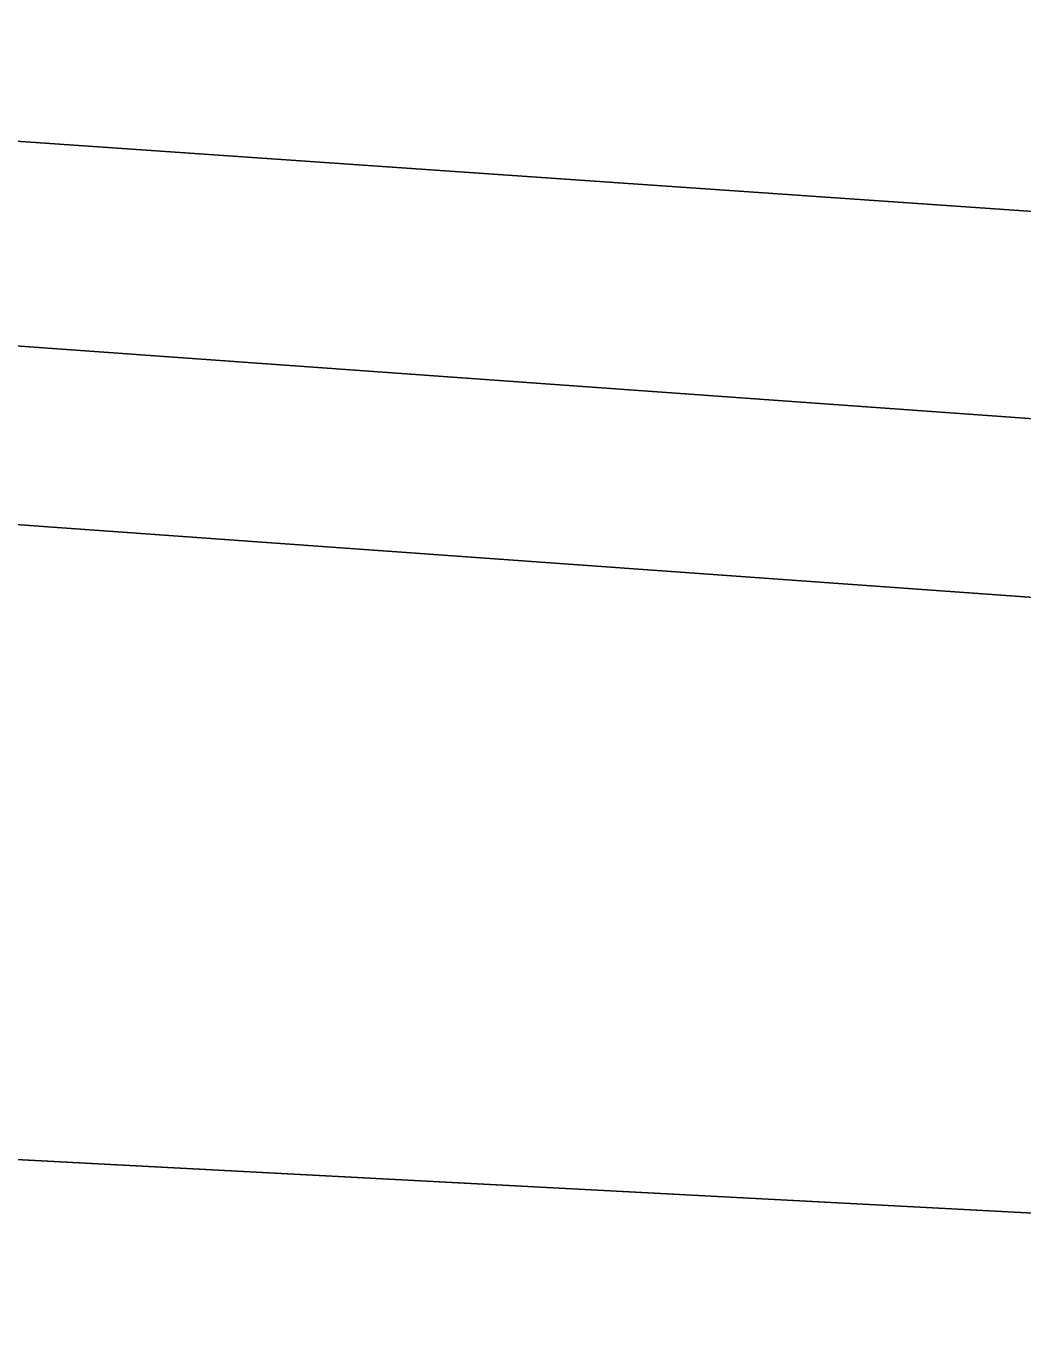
# Model space of a CAD drawing. Extents: x 3329332 to 3367211, y 631066 to 656469.
# Drawn here: x 3337667.3 to 3337769, y 648304.1 to 648438.8 of the extents above; entities that cross this region are included whole.
import ezdxf

# ---------------------------------------------------------------- set-up
doc = ezdxf.new("R2010")
doc.units = 0
for name, color, linetype in [('V-RIVR-EDGE', 7, 'Continuous'), ('V-TOPO-DPTH', 7, 'Continuous'), ('V-TOPO-MINR', 7, 'Continuous')]:
    doc.layers.add(name, color=color, linetype=linetype)

msp = doc.modelspace()

# ---------------------------------------------------------------- linework, layer by layer
at = {"layer": 'V-RIVR-EDGE'}
msp.add_spline([(3343636.8271070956, 646843.3989800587), (3343622.1108212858, 646851.5792317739), (3343608.9428611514, 646858.5922459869), (3343596.5399541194, 646861.3375356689), (3343585.2946953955, 646861.7531449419), (3343568.24393458, 646866.8367453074), (3343554.697763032, 646877.7287245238), (3343538.057816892, 646892.1185805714), (3343529.147033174, 646895.6308411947), (3343519.467360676, 646901.8596239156), (3343506.6900779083, 646910.0350810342), (3343488.8790585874, 646921.325408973), (3343476.1027347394, 646929.8886666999), (3343464.099135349, 646937.2866047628), (3343456.7481843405, 646944.2852351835), (3343449.7850339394, 646951.2829066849), (3343444.7484206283, 646953.23437568), (3343437.386921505, 646955.9671994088), (3343424.9830555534, 646958.3246884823), (3343409.480620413, 646962.2410513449), (3343396.697584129, 646968.089704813), (3343383.5277061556, 646974.3271178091), (3343375.7774475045, 646976.6730998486), (3343358.7228510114, 646980.205497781), (3343342.4448146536, 646984.1237784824), (3343324.996664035, 646985.3303316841), (3343315.3045255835, 646986.5177064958), (3343304.843498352, 646990.4216034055), (3343288.9638107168, 646998.60473188), (3343275.4109267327, 647006.7821068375), (3343264.954694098, 647012.6250067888), (3343248.681452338, 647018.4822905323), (3343233.954618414, 647022.3967355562), (3343209.925364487, 647028.2731976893), (3343162.260410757, 647042.3519666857), (3343147.918500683, 647045.1020509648), (3343128.926818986, 647049.4148447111), (3343116.5229530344, 647051.7723337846), (3343106.4526031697, 647056.8386736), (3343102.5793916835, 647058.7872658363), (3343086.688197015, 647062.3167870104), (3343081.258988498, 647062.3302118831), (3343073.506812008, 647063.9005927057), (3343064.593151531, 647066.249451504), (3343053.7481593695, 647071.7055097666), (3343047.940739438, 647075.5978996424), (3343041.7426421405, 647078.3278466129), (3343029.344529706, 647083.0121393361), (3343020.0488221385, 647087.6887607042), (3343006.4940203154, 647095.090534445), (3342971.6236099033, 647107.974257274), (3342951.4790744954, 647116.5557344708), (3342937.1515482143, 647125.1228278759), (3342928.2455590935, 647130.5740915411), (3342903.0586568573, 647138.7802340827), (3342877.487789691, 647148.5385379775), (3342858.8954156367, 647157.5039801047), (3342849.609297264, 647166.0586075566), (3342844.19159578, 647170.7256397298), (3342831.7934833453, 647175.4099324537), (3342823.655424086, 647177.7568734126), (3342803.887182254, 647181.6837843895), (3342796.52568313, 647184.4166081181), (3342787.2309344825, 647189.4810300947), (3342775.609382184, 647194.5512055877), (3342758.944504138, 647198.858245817), (3342732.97337041, 647203.5761007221), (3342721.3451056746, 647205.9316719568), (3342697.703652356, 647211.8071751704), (3342663.989931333, 647221.973416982), (3342635.705418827, 647232.1262339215), (3342620.593661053, 647237.2050396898), (3342601.9840264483, 647239.1900708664), (3342563.6166981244, 647249.3678197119), (3342526.798654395, 647258.7661316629), (3342490.762924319, 647270.8771300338), (3342457.056874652, 647284.1457767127), (3342444.661638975, 647289.9934712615), (3342438.029712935, 647274.1099479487), (3342415.16769651, 647281.5347357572), (3342391.925550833, 647292.0628873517), (3342329.1699355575, 647319.7520755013), (3342295.0780031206, 647333.7972823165), (3342283.068650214, 647338.8684167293), (3342254.791809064, 647352.1236385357), (3342236.19751717, 647360.3134794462), (3342218.3759497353, 647367.3380006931), (3342205.204153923, 647372.7998124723), (3342191.64743426, 647379.4259849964), (3342179.2579521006, 647387.6004831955), (3342172.2852125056, 647390.720148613), (3342149.820585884, 647402.0219835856), (3342116.8997266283, 647419.1667185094), (3342096.3664316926, 647427.3613540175), (3342074.6726116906, 647436.7222681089), (3342056.4594079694, 647442.1965458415), (3342048.7110671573, 647445.3181290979), (3342046.3909759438, 647448.0384868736), (3342044.4577264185, 647450.3700851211), (3342038.2586702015, 647452.712231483), (3342007.6463951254, 647462.4830013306), (3341964.2482070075, 647476.9390228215), (3341952.242689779, 647483.5613596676), (3341946.042674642, 647485.5157054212), (3341937.125178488, 647486.313361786), (3341928.594524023, 647486.7222586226), (3341922.397385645, 647489.8400062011), (3341906.513862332, 647496.4719322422), (3341894.505468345, 647501.9308672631), (3341878.2379801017, 647510.1149546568), (3341870.0932084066, 647509.7472913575), (3341856.9137412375, 647512.1066982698), (3341848.000080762, 647514.4555570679), (3341827.073231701, 647520.324347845), (3341821.2638939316, 647523.4411365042), (3341814.6789549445, 647526.5598430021), (3341810.025347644, 647526.571350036), (3341806.5332243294, 647525.8043790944), (3341795.289883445, 647526.9955895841), (3341774.7450814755, 647530.5366177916), (3341748.7854547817, 647539.9080799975), (3341739.1000287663, 647543.8100590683), (3341723.2049984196, 647545.7883778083), (3341703.4377155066, 647550.1030893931), (3341688.708963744, 647553.2419331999), (3341675.143613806, 647556.3779002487), (3341665.0684693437, 647559.505237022), (3341655.7785152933, 647566.5086620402), (3341650.35985489, 647570.787893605), (3341641.0583938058, 647573.1377113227), (3341619.3521078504, 647577.4572175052), (3341603.0731125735, 647580.9876975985), (3341588.7244900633, 647581.0231776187), (3341577.8641551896, 647580.2744261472), (3341570.499779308, 647581.843848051), (3341563.913881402, 647584.5747539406), (3341550.35620282, 647590.8131258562), (3341537.182489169, 647595.4993364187), (3341511.9936690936, 647602.9298777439), (3341494.1644303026, 647606.8519941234), (3341474.01126462, 647611.9432658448), (3341452.3126500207, 647619.3651768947), (3341435.647771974, 647623.672217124), (3341426.7293169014, 647624.0820728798), (3341409.6747204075, 647627.6144708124), (3341399.593822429, 647628.4150039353), (3341382.156219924, 647633.887363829), (3341364.3346524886, 647640.9118850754), (3341355.4209920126, 647643.2607438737), (3341344.179568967, 647645.2275555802), (3341336.034797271, 647644.8598922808), (3341320.5266086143, 647646.449451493), (3341290.677468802, 647651.176895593), (3341274.0145085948, 647656.2595370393), (3341268.5862589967, 647656.6607625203), (3341256.951281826, 647656.301729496), (3341232.5255970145, 647658.6889450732), (3341211.979836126, 647661.842172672), (3341186.0144559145, 647668.8868312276), (3341159.6564804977, 647673.9934456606), (3341146.4731776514, 647674.8016501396), (3341117.007043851, 647677.589132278), (3341103.433063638, 647677.2348938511), (3341097.616054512, 647677.2492776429), (3341091.8028810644, 647678.8148638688), (3341087.9296695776, 647680.7634561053), (3341085.2198599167, 647682.7091715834), (3341079.7954459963, 647684.661599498), (3341055.366884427, 647685.8854132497), (3341036.3684902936, 647687.4836027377), (3341024.7306363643, 647685.9611678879), (3341011.1547383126, 647684.8313282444), (3340999.5255146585, 647686.7990988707), (3340985.1855224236, 647690.3247843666), (3340953.8005228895, 647701.2608738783), (3340935.5930726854, 647709.0619552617), (3340923.584678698, 647714.5208902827), (3340917.0016575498, 647718.4151979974), (3340910.7968478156, 647718.4305407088), (3340908.0793667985, 647717.2738513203), (3340903.8135601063, 647717.2843994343), (3340894.5092222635, 647718.4708153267), (3340882.4893212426, 647719.2761430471), (3340860.789747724, 647726.3102534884), (3340855.75697009, 647729.812924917), (3340851.89047104, 647734.4761214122), (3340848.4060190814, 647736.811555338), (3340842.5909277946, 647737.6015403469), (3340826.314809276, 647742.2954222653), (3340811.5946877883, 647748.9244715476), (3340794.9432346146, 647758.6607202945), (3340781.396104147, 647769.1648989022), (3340774.827466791, 647778.8762157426), (3340770.949460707, 647778.8858049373), (3340766.3035247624, 647781.9997168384), (3340765.154506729, 647787.8196027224), (3340765.1631370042, 647791.3098081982), (3340761.6815618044, 647794.8086439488), (3340748.8985255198, 647800.6572974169), (3340736.8843780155, 647803.7894287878), (3340725.2589900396, 647807.3084018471), (3340719.4477344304, 647809.6495892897), (3340716.353959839, 647813.1474661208), (3340707.8348124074, 647818.2099702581), (3340686.534546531, 647829.8967290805), (3340660.9655972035, 647840.4306341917), (3340654.377781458, 647842.3859388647), (3340636.5533372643, 647848.2470582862), (3340626.477233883, 647850.986594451), (3340619.1090223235, 647851.0048139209), (3340608.2458106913, 647849.0926606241), (3340603.203443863, 647848.7173259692), (3340600.494593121, 647851.0508420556), (3340597.786701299, 647853.7721587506), (3340589.6467242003, 647855.343498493), (3340581.5086649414, 647857.6904394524), (3340569.1143881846, 647863.9259346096), (3340561.3708419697, 647868.9865209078), (3340557.892143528, 647873.6487584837), (3340534.6413675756, 647880.686704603), (3340500.541763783, 647891.6295065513), (3340470.702213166, 647900.2349567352), (3340445.522023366, 647911.1557035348), (3340419.5623966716, 647920.5271657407), (3340404.067632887, 647927.5459334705), (3340372.685510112, 647939.6454248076), (3340342.4696659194, 647952.9054412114), (3340306.057642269, 647969.6710058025), (3340282.828921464, 647985.6283659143), (3340275.0940055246, 647994.1791576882), (3340268.900702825, 647998.8481077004), (3340258.823640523, 648001.199843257), (3340240.223595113, 648007.0628805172), (3340208.8366777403, 648017.2233688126), (3340162.736351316, 648036.7275106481), (3340150.3468691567, 648044.9020088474), (3340132.923650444, 648056.1913778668), (3340120.1463676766, 648064.3668349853), (3340103.8769615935, 648071.7753211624), (3340062.4148997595, 648085.063146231), (3340020.562160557, 648097.1885283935), (3340008.159253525, 648099.9338180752), (3339970.575197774, 648113.2120539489), (3339931.446652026, 648129.2087297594), (3339889.974042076, 648138.2307481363), (3339851.5961656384, 648144.1426902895), (3339826.794187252, 648151.1844720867), (3339779.131151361, 648166.0388423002), (3339750.4607560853, 648176.9682193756), (3339726.4410913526, 648186.7226875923), (3339710.1716852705, 648194.1311737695), (3339698.5520508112, 648199.9769504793), (3339684.9905365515, 648204.6641199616), (3339657.470118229, 648210.1614117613), (3339640.4049736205, 648209.4280030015), (3339598.1414197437, 648212.2471294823), (3339566.358071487, 648218.9183712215), (3339519.0713291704, 648229.118175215), (3339492.7200661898, 648236.9393939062), (3339468.307806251, 648244.7558180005), (3339451.6400514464, 648247.899456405), (3339423.72320224, 648249.9075016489), (3339391.1489100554, 648250.3758514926), (3339356.2621980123, 648256.6669639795), (3339323.3125711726, 648262.1776806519), (3339267.0929899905, 648266.970331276), (3339191.493926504, 648276.0767345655), (3339142.6492693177, 648283.5657699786), (3339080.627062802, 648294.1898135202), (3339050.0051985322, 648300.0825772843), (3339012.788806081, 648305.2160414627), (3338936.4160592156, 648315.0999638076), (3338861.5935558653, 648324.5922498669), (3338841.0430003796, 648325.8064744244), (3338779.400923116, 648333.3271541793), (3338716.984203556, 648341.237552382), (3338619.6702238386, 648351.1732563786), (3338573.9260536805, 648357.879019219), (3338540.2008256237, 648363.3916537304), (3338502.213626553, 648370.4660387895), (3338454.128268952, 648371.3605460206), (3338406.04578811, 648373.4184550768), (3338372.6958947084, 648373.8887227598), (3338327.7215722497, 648378.2657641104), (3338302.9100046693, 648381.4295398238), (3338283.518056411, 648380.7018845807), (3338273.82495904, 648381.5014587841), (3338260.6522043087, 648386.5754699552), (3338248.6428514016, 648391.646604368), (3338238.5715426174, 648396.3251435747), (3338223.4501956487, 648397.5259432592), (3338149.397539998, 648404.6895078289), (3338106.754815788, 648410.9997987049), (3338090.4815740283, 648416.8570824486), (3338075.7662471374, 648425.4251347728), (3338068.017906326, 648428.5467180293), (3338061.041331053, 648430.1151810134), (3338050.188667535, 648432.4688344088), (3338042.0563617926, 648437.1425790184), (3338023.077146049, 648446.4967806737), (3338014.178828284, 648455.0504492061), (3338009.5482350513, 648464.3691708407), (3338008.012375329, 648470.5778162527), (3338005.6980376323, 648475.6249776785), (3338000.2832129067, 648481.4554116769), (3337993.311432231, 648484.962877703), (3337977.799407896, 648485.0012344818), (3337963.842421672, 648486.5869580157), (3337952.2227872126, 648492.4327347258), (3337934.79860958, 648503.3343031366), (3337924.3558018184, 648514.6064116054), (3337915.4689910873, 648527.8136874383), (3337906.963268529, 648538.3054000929), (3337897.6704377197, 648544.1454232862), (3337885.6534134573, 648546.1141528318), (3337868.6055294, 648552.3611550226), (3337833.747584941, 648570.2862857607), (3337831.4265348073, 648572.6188429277), (3337828.3413904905, 648579.6069252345), (3337825.256246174, 648586.595007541), (3337821.7775477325, 648591.257245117), (3337805.128012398, 648601.7690950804), (3337772.198522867, 648615.4236245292), (3337745.0716586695, 648623.2467610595), (3337725.3043757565, 648627.561472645), (3337697.3971157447, 648633.4475239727), (3337655.9264236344, 648643.2451435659), (3337633.050982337, 648645.2407228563), (3337587.683105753, 648647.2919194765), (3337530.6735395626, 648646.2694788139), (3337482.1965456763, 648645.6137425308), (3337469.4000845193, 648646.0331874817), (3337459.3258989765, 648649.5483248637), (3337449.6337605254, 648650.7356996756), (3337425.977923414, 648650.7941937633), (3337387.1921090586, 648648.5632820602), (3337346.0785321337, 648645.9503232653), (3337294.491462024, 648642.1998534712), (3337235.915350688, 648634.9764387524), (3337203.720228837, 648631.9536242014), (3337180.834239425, 648629.6833967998), (3337120.3162482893, 648621.3013748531), (3337079.5770471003, 648613.2582486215), (3337041.950798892, 648609.4732577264), (3337018.288249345, 648606.8171475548), (3336982.5914149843, 648599.1493559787), (3336951.5549003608, 648594.1846616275), (3336908.505197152, 648592.7398992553), (3336875.1648929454, 648597.088173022), (3336858.1045429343, 648598.2937673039), (3336851.1308444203, 648601.025632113), (3336844.931788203, 648603.367778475), (3336839.116696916, 648604.1577634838), (3336830.97288414, 648604.1779007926), (3336822.0457987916, 648601.0975510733), (3336811.5607985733, 648595.3064327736), (3336803.0243905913, 648593.38852596), (3336796.0430207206, 648593.017985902), (3336789.068363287, 648595.3620501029), (3336779.3743069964, 648595.773823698), (3336757.2572063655, 648590.787074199), (3336729.690759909, 648577.6699367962), (3336702.1377383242, 648569.9820079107), (3336685.851071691, 648570.4100831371), (3336673.8330885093, 648571.991012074), (3336663.7483548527, 648571.2403427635), (3336652.882266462, 648568.1647876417), (3336636.9603863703, 648559.2846893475), (3336627.2586587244, 648556.5940580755), (3336614.4593208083, 648555.8501012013), (3336584.9759264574, 648551.6571723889), (3336546.1862764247, 648547.8750582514), (3336510.1064360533, 648542.1472286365), (3336477.9017250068, 648535.2464080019), (3336448.4029879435, 648524.8486694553), (3336423.931274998, 648508.6214558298), (3336410.7115332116, 648494.6932371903), (3336400.5932373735, 648480.3695465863), (3336397.4630238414, 648469.1310002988), (3336394.711021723, 648454.0134890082), (3336388.0781367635, 648437.7421650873), (3336381.4500464, 648423.409844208), (3336375.9901524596, 648411.0136496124), (3336372.482686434, 648404.0418689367), (3336364.323530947, 648397.8571965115), (3336361.2134547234, 648394.762463), (3336359.6555398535, 648392.0516944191), (3336357.7011941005, 648385.8516792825), (3336351.0903642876, 648378.4997693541), (3336344.851033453, 648364.5542901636), (3336339.7981185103, 648359.9131488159), (3336331.2597926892, 648357.2196407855), (3336326.2116723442, 648354.5175024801), (3336319.2197543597, 648349.8811557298), (3336309.8904846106, 648340.9847558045), (3336302.5136427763, 648337.5127697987), (3336295.1348831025, 648333.2651825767), (3336286.9699740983, 648324.753706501), (3336280.3696924, 648321.6676032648), (3336267.1739236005, 648317.4343998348), (3336257.8667089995, 648317.457413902), (3336251.6618992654, 648317.4727566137), (3336242.352766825, 648316.7201694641), (3336231.4924319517, 648315.9714179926), (3336219.8584136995, 648316.0001855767), (3336194.6504152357, 648315.6747147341), (3336165.5749588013, 648319.6246397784), (3336148.122013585, 648318.8921899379), (3336131.0530332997, 648316.6075787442), (3336112.040255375, 648312.3887591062), (3336101.9488092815, 648308.9234855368), (3336086.414729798, 648300.0424283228), (3336075.546723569, 648296.1912719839), (3336060.4167463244, 648293.9018661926), (3336047.620285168, 648294.3213111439), (3336032.5056506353, 648298.2367150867), (3336021.6558638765, 648301.7537703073), (3336016.2304910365, 648303.3183976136), (3336006.536434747, 648303.7301712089), (3335978.6195855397, 648305.7382164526), (3335940.2158182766, 648301.1795421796), (3335891.725399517, 648295.0945973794), (3335848.668024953, 648290.5474301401), (3335790.1091741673, 648290.304426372), (3335753.2671574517, 648290.0077231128), (3335726.4993262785, 648286.1958824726), (3335694.691046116, 648282.7843083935), (3335674.8959545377, 648275.8528023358), (3335659.375299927, 648272.4009536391), (3335636.485474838, 648268.5795238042), (3335620.5808552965, 648266.6798364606), (3335591.8816924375, 648265.9751952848), (3335557.760033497, 648267.9985832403), (3335544.1870122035, 648268.0321454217), (3335523.2429025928, 648266.920525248), (3335504.6208020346, 648263.8641485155), (3335489.879584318, 648261.9615844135), (3335466.2323774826, 648265.5102839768), (3335442.1868219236, 648264.7941357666), (3335411.550573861, 648264.8698904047), (3335377.8042495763, 648261.8509115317), (3335309.145322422, 648254.6524287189), (3335266.481501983, 648252.4311062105), (3335243.9861899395, 648251.3233217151), (3335220.7162355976, 648250.6052556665), (3335202.4953605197, 648252.9771285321), (3335190.085741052, 648253.0078139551), (3335171.0777577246, 648250.7279973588), (3335140.040284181, 648245.3755023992), (3335097.7364556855, 648231.9070033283), (3335079.888997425, 648228.4609081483), (3335074.8475895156, 648228.4733741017), (3335068.641820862, 648228.100916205), (3335061.6614099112, 648228.1181767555), (3335052.348441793, 648225.8143871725), (3335042.2617902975, 648224.2881166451), (3335032.1655496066, 648218.883840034), (3335022.075062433, 648215.8063670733), (3335003.0651612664, 648212.7509492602), (3334965.832467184, 648211.2918030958), (3334950.711120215, 648212.4926027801), (3334915.8148189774, 648214.905709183), (3334852.211683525, 648213.5117695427), (3334793.257360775, 648210.1673198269), (3334744.7774901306, 648208.3481817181), (3334710.648159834, 648207.2691648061), (3334677.2905950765, 648204.6370276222), (3334638.509575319, 648204.3451189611), (3334608.649887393, 648204.8067563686), (3334566.769339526, 648205.6859208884), (3334543.1135024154, 648205.7444149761), (3334524.8839970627, 648204.6260823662), (3334499.6721629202, 648202.7494090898), (3334450.4205267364, 648202.4833912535), (3334410.477064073, 648202.5821599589), (3334380.228616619, 648202.6569556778), (3334353.8668055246, 648206.2123676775), (3334344.5576730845, 648205.4597805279), (3334325.5516075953, 648203.9555651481), (3334283.271752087, 648200.1820812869), (3334254.566835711, 648197.1506364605), (3334219.268350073, 648193.7476926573), (3334183.2000167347, 648192.6734703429), (3334158.3779010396, 648191.5714393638), (3334149.457528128, 648191.205693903), (3334137.0402373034, 648188.1339744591), (3334128.501911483, 648185.440466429), (3334111.044171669, 648182.7690135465), (3334081.563654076, 648179.7394865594), (3334057.1293389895, 648178.636496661), (3334040.8436312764, 648179.4523724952), (3334029.993844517, 648182.969427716), (3334019.911028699, 648182.9943596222), (3333987.3213938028, 648177.2578997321), (3333955.1224362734, 648172.6838827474), (3333933.013006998, 648170.799538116), (3333908.970328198, 648171.2467917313), (3333889.5831745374, 648172.4581395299), (3333868.256058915, 648173.2864813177), (3333818.617581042, 648173.4092230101), (3333772.0776723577, 648171.973090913), (3333733.678699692, 648169.3534196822), (3333687.913433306, 648167.5275691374), (3333647.9594225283, 648163.3605311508), (3333617.3135852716, 648159.5582797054), (3333590.539041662, 648153.0318348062), (3333562.604931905, 648148.059469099), (3333531.5645816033, 648141.5435723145), (3333511.0063547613, 648139.6553920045), (3333488.8978844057, 648138.1588479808), (3333475.711704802, 648137.8036506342), (3333461.743211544, 648134.7357668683), (3333439.4028820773, 648130.067855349)], degree=3, dxfattribs=at)
at = {"layer": 'V-TOPO-DPTH'}
for points in [[(3336982.7720334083, 648474.4389676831), (3337919.727413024, 648409.4825739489), (3337947.6838134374, 648406.5979694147), (3337975.595691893, 648403.35918257), (3338003.440787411, 648399.5891222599), (3338031.2413609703, 648395.4648796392), (3338116.9031699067, 648381.9213908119), (3338187.4470472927, 648370.4469123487), (3338257.9186963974, 648358.555668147), (3338328.2820030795, 648346.0392753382), (3338398.57308148, 648333.106116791), (3338738.0620172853, 648269.082800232), (3338755.598312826, 648265.8760082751), (3338773.1565824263, 648262.7988096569), (3338790.7478131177, 648259.9160010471), (3338808.3610178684, 648257.1627857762), (3338947.6233134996, 648236.1822894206), (3339034.8388757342, 648222.755936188)], [(3336982.7720334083, 648474.4389676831), (3337919.727413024, 648409.4825739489), (3337947.6838134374, 648406.5979694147), (3337975.595691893, 648403.35918257), (3338003.440787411, 648399.5891222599), (3338031.2413609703, 648395.4648796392), (3338116.9031699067, 648381.9213908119), (3338187.4470472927, 648370.4469123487), (3338257.9186963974, 648358.555668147), (3338328.2820030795, 648346.0392753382), (3338398.57308148, 648333.106116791), (3338738.0620172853, 648269.082800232), (3338755.598312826, 648265.8760082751), (3338773.1565824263, 648262.7988096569), (3338790.7478131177, 648259.9160010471), (3338808.3610178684, 648257.1627857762), (3338947.6233134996, 648236.1822894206), (3339034.8388757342, 648222.755936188)], [(3339316.153767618, 648151.4587064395), (3338836.843545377, 648216.8387125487), (3338801.009225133, 648221.9090623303), (3338765.2114367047, 648227.2175623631), (3338729.4684459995, 648232.883287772), (3338693.76198711, 648238.7871634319), (3338668.0704922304, 648243.1670239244), (3338619.5529304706, 648251.481225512), (3338571.045021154, 648259.8510823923), (3338522.5515905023, 648268.3044222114), (3338474.0678122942, 648276.8134173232), (3337986.284111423, 648362.853183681), (3337977.7555562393, 648364.2782085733), (3337969.212009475, 648365.6001977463), (3337960.645975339, 648366.7676333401), (3336978.1150619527, 648437.3655455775)], [(3336978.1150619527, 648437.3655455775), (3337960.645975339, 648366.7676333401), (3337969.212009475, 648365.6001977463), (3337977.7555562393, 648364.2782085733), (3337986.284111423, 648362.853183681), (3338474.0678122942, 648276.8134173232), (3338522.5515905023, 648268.3044222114), (3338571.045021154, 648259.8510823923), (3338619.5529304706, 648251.481225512), (3338668.0704922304, 648243.1670239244), (3338693.76198711, 648238.7871634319), (3338729.4684459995, 648232.883287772), (3338765.2114367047, 648227.2175623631), (3338801.009225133, 648221.9090623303), (3338836.843545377, 648216.8387125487), (3339316.153767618, 648151.4587064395)], [(3339011.55421175, 648138.8889914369), (3338960.06198872, 648147.3047570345), (3338908.48614522, 648155.1918674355), (3338856.854554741, 648162.726541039), (3338776.3776592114, 648174.0493796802), (3338764.951755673, 648175.7156385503), (3338753.5379287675, 648177.4584082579), (3338742.142216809, 648179.315944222), (3338730.758581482, 648181.2499910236), (3338317.391919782, 648253.6215960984), (3338257.9021239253, 648263.6961375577), (3338198.3433277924, 648273.3284346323), (3338138.6810312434, 648282.2973651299), (3338078.9497344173, 648290.8240512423), (3338016.6731175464, 648299.3607690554), (3337988.0003732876, 648303.0233249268), (3337959.290337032, 648306.3341646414), (3337930.524362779, 648309.1174301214), (3337005.482805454, 648357.9925731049)], [(3337005.482805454, 648357.9925731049), (3337930.524362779, 648309.1174301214), (3337959.290337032, 648306.3341646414), (3337988.0003732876, 648303.0233249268), (3338016.6731175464, 648299.3607690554), (3338078.9497344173, 648290.8240512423), (3338138.6810312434, 648282.2973651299), (3338198.3433277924, 648273.3284346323), (3338257.9021239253, 648263.6961375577), (3338317.391919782, 648253.6215960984), (3338730.758581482, 648181.2499910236), (3338742.142216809, 648179.315944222), (3338753.5379287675, 648177.4584082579), (3338764.951755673, 648175.7156385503), (3338776.3776592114, 648174.0493796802), (3338856.854554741, 648162.726541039), (3338908.48614522, 648155.1918674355), (3338960.06198872, 648147.3047570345), (3339011.55421175, 648138.8889914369)]]:
    msp.add_lwpolyline(points, dxfattribs=at)
at = {"layer": 'V-TOPO-MINR'}
for points in [[(3339034.8388757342, 648222.755936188), (3338947.6233134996, 648236.1822894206), (3338808.3610178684, 648257.1627857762), (3338790.7478131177, 648259.9160010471), (3338773.1565824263, 648262.7988096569), (3338755.598312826, 648265.8760082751), (3338738.0620172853, 648269.082800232), (3338398.57308148, 648333.106116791), (3338328.2820030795, 648346.0392753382), (3338257.9186963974, 648358.555668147), (3338187.4470472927, 648370.4469123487), (3338116.9031699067, 648381.9213908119), (3338031.2413609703, 648395.4648796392), (3338003.440787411, 648399.5891222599), (3337975.595691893, 648403.35918257), (3337947.6838134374, 648406.5979694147), (3337919.727413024, 648409.4825739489), (3336982.7720334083, 648474.4389676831)], [(3339114.346689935, 648196.0088264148), (3338821.7510590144, 648238.0674986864), (3338795.5703590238, 648241.9718252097), (3338769.4193713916, 648246.0598661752), (3338743.3129522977, 648250.4234788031), (3338717.236245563, 648254.9708058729), (3338592.871949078, 648277.3341997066), (3338504.6059529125, 648293.0311290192), (3338416.3007164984, 648308.501511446), (3338327.9366197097, 648323.632073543), (3338239.5332826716, 648338.536088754), (3338006.4428074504, 648377.3721249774), (3337989.273657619, 648380.0692770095), (3337972.0757573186, 648382.5534444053), (3337954.8347313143, 648384.7181348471), (3337937.56495484, 648386.6698406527), (3337013.3624604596, 648453.0603778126)], [(3339316.153767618, 648151.4587064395), (3338836.843545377, 648216.8387125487), (3338801.009225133, 648221.9090623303), (3338765.2114367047, 648227.2175623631), (3338729.4684459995, 648232.883287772), (3338693.76198711, 648238.7871634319), (3338668.0704922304, 648243.1670239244), (3338619.5529304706, 648251.481225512), (3338571.045021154, 648259.8510823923), (3338522.5515905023, 648268.3044222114), (3338474.0678122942, 648276.8134173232), (3337986.284111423, 648362.853183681), (3337977.7555562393, 648364.2782085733), (3337969.212009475, 648365.6001977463), (3337960.645975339, 648366.7676333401), (3336978.1150619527, 648437.3655455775)], [(3339011.55421175, 648138.8889914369), (3338960.06198872, 648147.3047570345), (3338908.48614522, 648155.1918674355), (3338856.854554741, 648162.726541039), (3338776.3776592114, 648174.0493796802), (3338764.951755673, 648175.7156385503), (3338753.5379287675, 648177.4584082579), (3338742.142216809, 648179.315944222), (3338730.758581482, 648181.2499910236), (3338317.391919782, 648253.6215960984), (3338257.9021239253, 648263.6961375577), (3338198.3433277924, 648273.3284346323), (3338138.6810312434, 648282.2973651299), (3338078.9497344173, 648290.8240512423), (3338016.6731175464, 648299.3607690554), (3337988.0003732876, 648303.0233249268), (3337959.290337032, 648306.3341646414), (3337930.524362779, 648309.1174301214), (3337005.482805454, 648357.9925731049)]]:
    msp.add_lwpolyline(points, dxfattribs=at)

doc.saveas('drawing.dxf')
